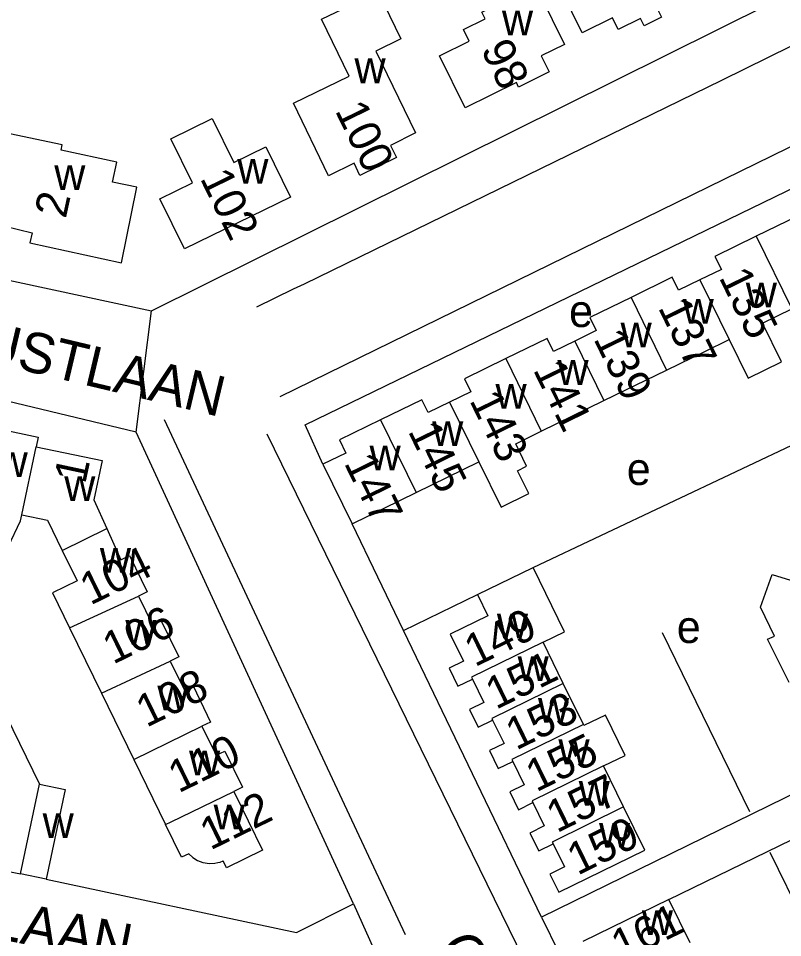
# Model space of a CAD drawing. Extents: x 159441 to 162086, y 388175 to 389787.
# Drawn here: x 160850.8 to 160945.7, y 388999.6 to 389113.7 of the extents above; entities that cross this region are included whole.
import ezdxf

# ---------------------------------------------------------------- set-up
doc = ezdxf.new("R2010")
doc.units = 0
for name, color, linetype in [('BLT_Basislijn', 7, 'Continuous'), ('BLT_Bebouwing', 7, 'Continuous'), ('BLT_Centroide', 7, 'Continuous'), ('BLT_Huisnummer', 7, 'Continuous'), ('BLT_Huisnummer_ tussenligend', 7, 'Continuous'), ('BLT_Onderverdeling_panden', 7, 'Continuous'), ('BLT_Straatnaam', 7, 'Continuous'), ('BLT_Vlakafsluiter', 7, 'Continuous')]:
    doc.layers.add(name, color=color, linetype=linetype)

msp = doc.modelspace()

# ---------------------------------------------------------------- linework, layer by layer
at = {"layer": 'BLT_Basislijn'}
for p, q in [((160883.3, 389066.81), (161014.55, 389131.09)), ((160914.7, 389045.6), (160959.99, 389067.02)), ((160898.86, 389000), (160868.93, 389063.9)), ((160881.63, 389062.16), (160945.45, 388931.68)), ((160898.6, 389037.75), (160892.22, 389050.99)), ((160898.6, 389037.75), (160907.78, 389042.22)), ((160915.73, 389002.19), (160898.6, 389037.75)), ((160941.62, 389015.27), (160930.76, 389037.48)), ((160781.26, 389022.27), (160851.03, 389007.55)), ((160931.57, 389004.36), (160954.21, 389015.41)), ((160974.97, 388947.27), (160944.13, 389010.19)), ((160915.73, 389002.19), (160917.93, 388997.69))]:
    msp.add_line(p, q, dxfattribs=at)
for points in [[(160867.32, 389077.42), (160944.14, 389115.59)], [(160946.74, 389110.28), (160938.07, 389106.03), (160886.27, 389080.76), (160884.9, 389080.15), (160880.37, 389077.91)], [(160888.6, 389058.4), (160886.38, 389063.28), (160948.96, 389093.66)], [(160796.01, 389087.49), (160798.51, 389088.61), (160802.07, 389089.58), (160804.45, 389089.9), (160808.44, 389089.9), (160811.46, 389089.43), (160867.32, 389077.42)], [(160865.42, 389062.39), (160804.56, 389076.98), (160777.07, 389063.24)], [(160892.41, 389003.81), (160865.42, 389062.39)], [(160788.36, 389039.66), (160804.76, 389047.27), (160843.43, 389039.05), (160853.39, 389018.69)], [(160951.58, 389020.79), (160952.01, 389019.92), (160915.73, 389002.19)], [(160854.22, 389006.88), (160885.31, 389000.26), (160892.41, 389003.81)]]:
    msp.add_lwpolyline(points, dxfattribs=at)
at = {"layer": 'BLT_Bebouwing'}
for p, q in [((160923.49, 389066.29), (160931.26, 389070.09)), ((160915.72, 389062.49), (160923.49, 389066.29)), ((160888.6, 389058.4), (160892.22, 389050.99)), ((160900.18, 389054.89), (160907.95, 389058.69)), ((160892.22, 389050.99), (160900.18, 389054.89)), ((160907.78, 389042.22), (160914.7, 389045.6)), ((160866.78, 389042.57), (160865.7, 389042.04)), ((160857.14, 389038.09), (160861.11, 389029.96)), ((160918.45, 389031.19), (160915.95, 389036.3)), ((160920.94, 389026.08), (160918.45, 389031.19)), ((160861.11, 389029.96), (160865.12, 389021.73)), ((160925.94, 389015.85), (160923.45, 389020.96)), ((160851.03, 389007.55), (160853.39, 389018.69)), ((160877.53, 389017.79), (160881.11, 389010.49)), ((160854.22, 389006.88), (160851.03, 389007.55))]:
    msp.add_line(p, q, dxfattribs=at)
for points in [[(160926.86, 389128.58), (160932.95, 389116.16), (160930.2, 389114.8), (160930.65, 389113.9), (160928.48, 389112.83), (160928.03, 389113.73), (160925.27, 389112.37), (160924.57, 389113.81), (160920.77, 389111.95), (160915.68, 389122.32), (160919.46, 389124.18), (160919.16, 389124.8)], [(160913.95, 389119.92), (160918.58, 389110.51), (160915.7, 389109.1), (160916.68, 389107.09), (160912.9, 389105.22), (160912.63, 389105.77), (160906.26, 389102.62), (160903.09, 389109.1), (160906.78, 389110.9), (160906.05, 389112.38), (160908.75, 389113.7), (160908.35, 389114.52), (160910.42, 389115.53), (160909.37, 389117.69)], [(160895.46, 389117.05), (160898.29, 389111.21), (160895.15, 389109.67), (160900.11, 389099.52), (160896.98, 389097.98), (160897.73, 389096.47), (160893.2, 389094.25), (160892.48, 389095.77), (160889.31, 389094.21), (160884.93, 389103.23), (160891.85, 389106.59), (160888.43, 389113.63)], [(160874.84, 389101.32), (160877.52, 389095.84), (160881.52, 389097.8), (160884.56, 389091.55), (160871.42, 389085.12), (160868.37, 389091.36), (160872.39, 389093.33), (160869.7, 389098.81)]]:
    msp.add_lwpolyline(points, close=True, dxfattribs=at)
for points in [[(160849.73, 389099.42), (160847.36, 389088.36), (160852.5, 389087.14), (160852.23, 389085.88), (160863.6, 389083.39), (160865.5, 389092.79), (160862.46, 389093.42), (160863, 389095.91)], [(160863, 389095.91), (160856.08, 389097.39), (160856.22, 389098.03), (160849.73, 389099.42)], [(160951.15, 389088.98), (160948.31, 389087.59), (160947.52, 389089.21), (160942.4, 389086.7)], [(160942.4, 389086.7), (160937.27, 389084.2), (160938.07, 389082.59), (160935.42, 389081.29)], [(160935.42, 389081.29), (160932.77, 389079.99), (160931.98, 389081.61), (160926.86, 389079.1)], [(160926.86, 389079.1), (160921.73, 389076.6), (160922.52, 389074.99), (160919.87, 389073.69)], [(160939.05, 389073.89), (160941.39, 389069.08), (160945.52, 389071.1), (160943.17, 389075.91), (160946.81, 389077.68)], [(160919.87, 389073.69), (160917.22, 389072.39), (160916.43, 389074.01), (160911.31, 389071.51)], [(160931.26, 389070.09), (160936.02, 389072.41), (160939.05, 389073.89)], [(160911.31, 389071.51), (160906.19, 389069), (160906.98, 389067.39), (160904.33, 389066.09)], [(160904.33, 389066.09), (160901.68, 389064.8), (160900.89, 389066.41), (160895.77, 389063.91)], [(160895.77, 389063.91), (160890.65, 389061.41), (160891.44, 389059.79), (160888.6, 389058.4)], [(160848.1, 389061.6), (160848.34, 389062.78), (160853.24, 389061.75), (160852.99, 389060.57)], [(160907.95, 389058.69), (160910.72, 389053.08), (160914.15, 389054.76), (160912.76, 389057.59), (160913.89, 389058.15), (160912.54, 389060.91), (160915.72, 389062.49)], [(160852.99, 389060.57), (160861.19, 389058.85), (160860.15, 389053.97), (160861.76, 389050.41)], [(160849.5, 389048.14), (160851.06, 389051.38), (160851.22, 389052.12)], [(160851.22, 389052.12), (160854.41, 389051.45), (160856.23, 389047.71)], [(160861.76, 389050.41), (160863.51, 389046.53), (160864.59, 389047.05), (160866.78, 389042.57)], [(160856.23, 389047.71), (160858.08, 389043.92), (160855.03, 389042.42), (160857.14, 389038.09)], [(160915.95, 389036.3), (160918.61, 389037.6), (160914.7, 389045.6)], [(160946.49, 389031.29), (160943.82, 389036.67), (160944.69, 389037.06), (160942.93, 389040.66), (160944.4, 389044.69), (160951.23, 389042.61)], [(160865.7, 389042.04), (160867.45, 389038.45), (160868.53, 389038.97), (160870.72, 389034.49), (160869.64, 389033.96)], [(160907.78, 389042.22), (160909.08, 389039.57), (160904.42, 389037.3)], [(160904.42, 389037.3), (160906.07, 389033.96), (160904.28, 389033.09), (160905.37, 389030.85), (160907.17, 389031.73)], [(160869.64, 389033.96), (160871.4, 389030.35), (160872.48, 389030.88), (160874.66, 389026.4), (160873.58, 389025.88)], [(160907.17, 389031.73), (160908.58, 389028.84), (160906.79, 389027.96), (160907.88, 389025.74), (160909.67, 389026.61)], [(160923.45, 389020.96), (160926.11, 389022.26), (160923.67, 389027.25), (160921.01, 389025.95), (160920.94, 389026.08)], [(160873.58, 389025.88), (160875.34, 389022.27), (160876.42, 389022.8), (160878.6, 389018.32), (160877.53, 389017.79)], [(160909.67, 389026.61), (160911.09, 389023.73), (160909.29, 389022.85), (160910.38, 389020.62), (160912.18, 389021.5)], [(160865.12, 389021.73), (160869.06, 389013.66)], [(160912.18, 389021.5), (160913.59, 389018.62), (160911.79, 389017.74), (160912.88, 389015.51), (160914.68, 389016.39)], [(160853.39, 389018.69), (160856.59, 389018.03), (160854.22, 389006.88)], [(160914.68, 389016.39), (160916.09, 389013.5), (160914.3, 389012.62), (160915.39, 389010.39), (160917.18, 389011.27)], [(160928.56, 389010.48), (160925.94, 389015.85)], [(160869.06, 389013.66), (160869.74, 389014)], [(160871.95, 389010.05), (160871.04, 389009.61), (160869.06, 389013.66)], [(160917.18, 389011.27), (160918.59, 389008.41), (160916.79, 389007.53), (160917.89, 389005.27)], [(160871.95, 389010.05), (160872.44, 389009.6), (160873.03, 389009.21), (160873.71, 389008.96), (160874.52, 389008.83), (160875.17, 389008.87), (160875.57, 389008.95), (160875.83, 389009.02), (160876.2, 389009.17)], [(160881.11, 389010.49), (160876.62, 389008.31), (160876.2, 389009.17)], [(160917.89, 389005.27), (160928.56, 389010.48)], [(160931.57, 389004.36), (160920.88, 388999.14)], [(160934.2, 388999), (160931.57, 389004.36)]]:
    msp.add_lwpolyline(points, dxfattribs=at)
at = {"layer": 'BLT_Onderverdeling_panden'}
for p, q in [((160942.4, 389086.7), (160946.81, 389077.68)), ((160935.42, 389081.29), (160939.05, 389073.89)), ((160926.86, 389079.1), (160931.26, 389070.09)), ((160919.87, 389073.69), (160923.49, 389066.29)), ((160911.31, 389071.51), (160915.72, 389062.49)), ((160904.33, 389066.09), (160907.95, 389058.69)), ((160895.77, 389063.91), (160900.18, 389054.89)), ((160851.22, 389052.12), (160852.99, 389060.57)), ((160856.23, 389047.71), (160861.76, 389050.41)), ((160857.14, 389038.09), (160865.7, 389042.04)), ((160861.11, 389029.96), (160869.64, 389033.96)), ((160865.12, 389021.73), (160873.58, 389025.88)), ((160869.74, 389014), (160877.53, 389017.79))]:
    msp.add_line(p, q, dxfattribs=at)
for points in [[(160915.95, 389036.3), (160907.06, 389031.95), (160907.17, 389031.73)], [(160918.45, 389031.19), (160909.56, 389026.84), (160909.67, 389026.61)], [(160920.94, 389026.08), (160912.06, 389021.73), (160912.18, 389021.5)], [(160923.45, 389020.96), (160914.57, 389016.62), (160914.68, 389016.39)], [(160925.94, 389015.85), (160917.07, 389011.5), (160917.18, 389011.27)]]:
    msp.add_lwpolyline(points, dxfattribs=at)
at = {"layer": 'BLT_Vlakafsluiter'}
for p, q in [((160865.42, 389062.39), (160867.32, 389077.42)), ((160892.41, 389003.81), (160901.13, 388984.43))]:
    msp.add_line(p, q, dxfattribs=at)

# ---------------------------------------------------------------- texts
at = {"layer": 'BLT_Centroide'}
for s, p in [('w', (160910.83, 389111.64)), ('w', (160892.52, 389105.7)), ('w', (160855.24, 389092.44)), ('w', (160877.97, 389093.22)), ('w', (160941.11, 389077.86)), ('e', (160919.16, 389075.43)), ('w', (160933.27, 389075.84)), ('w', (160925.56, 389072.89)), ('w', (160917.72, 389068.25)), ('w', (160910.03, 389065.28)), ('w', (160902.17, 389060.66)), ('w', (160894.39, 389057.64)), ('w', (160848.09, 389056.81)), ('e', (160926.33, 389055.82)), ('w', (160856.48, 389053.84)), ('w', (160860.91, 389044.92)), ('w', (160910.2, 389036.78)), ('w', (160864.07, 389036)), ('e', (160932.54, 389036.21)), ('w', (160912.77, 389031.5)), ('w', (160868.05, 389027.84)), ('w', (160915.3, 389026.31)), ('w', (160917.84, 389021.16)), ('w', (160871.98, 389019.78)), ('w', (160920.36, 389016)), ('w', (160875.03, 389013.06)), ('w', (160853.8, 389012)), ('w', (160922.88, 389010.81)), ('w', (160928.2, 388999.97))]:
    msp.add_text(s, height=4, dxfattribs=at).set_placement(p)
at = {"layer": 'BLT_Huisnummer'}
for s, rotation, p in [('98', 296.0597, (160908.16, 389109.91)), ('100', 296.0654, (160890.05, 389102.3)), ('102', 296.0584, (160873.29, 389093.9)), ('2', 77.5965, (160856.66, 389088.8)), ('137', 296.0802, (160930.16, 389077.86)), ('141', 296.0802, (160914.64, 389070.14)), ('147', 296.0802, (160891.17, 389058.56)), ('104', 26.0525, (160859.72, 389040.84)), ('149', 26.0655, (160907.46, 389033.18)), ('108', 26.0525, (160866.68, 389025.67)), ('155', 26.0655, (160915.09, 389017.65)), ('112', 26.0525, (160874.62, 389010.43)), ('159', 26.0655, (160920.21, 389007.31)), ('161', 26.0655, (160925.68, 388996.56))]:
    msp.add_text(s, height=4, rotation=rotation, dxfattribs=at).set_placement(p)
at = {"layer": 'BLT_Huisnummer_ tussenligend'}
for s, rotation, p in [('135', 296.0802, (160937.72, 389081.61)), ('139', 296.0802, (160922.15, 389073.97)), ('143', 296.0802, (160906.74, 389066.33)), ('145', 296.0802, (160899.11, 389062.52)), ('1', 77.9786, (160859.08, 389055.85)), ('106', 26.0525, (160862.54, 389033.5)), ('151', 26.0655, (160910.08, 389027.89)), ('153', 26.0655, (160912.59, 389022.84)), ('110', 26.0525, (160870.68, 389017.53)), ('157', 26.0655, (160917.64, 389012.58))]:
    msp.add_text(s, height=4, rotation=rotation, dxfattribs=at).set_placement(p)
at = {"layer": 'BLT_Straatnaam'}
for s, rotation, p in [('MARCEL PROUSTLAAN', 346.6348, (160802.72, 389081.62)), ('GUSTAVE FLAUBERTLAAN', 348.7398, (160779.79, 389013.11)), ('OPERA', 294.5309, (160902.93, 388998.88))]:
    msp.add_text(s, height=5, rotation=rotation, dxfattribs=at).set_placement(p)

doc.saveas('drawing.dxf')
